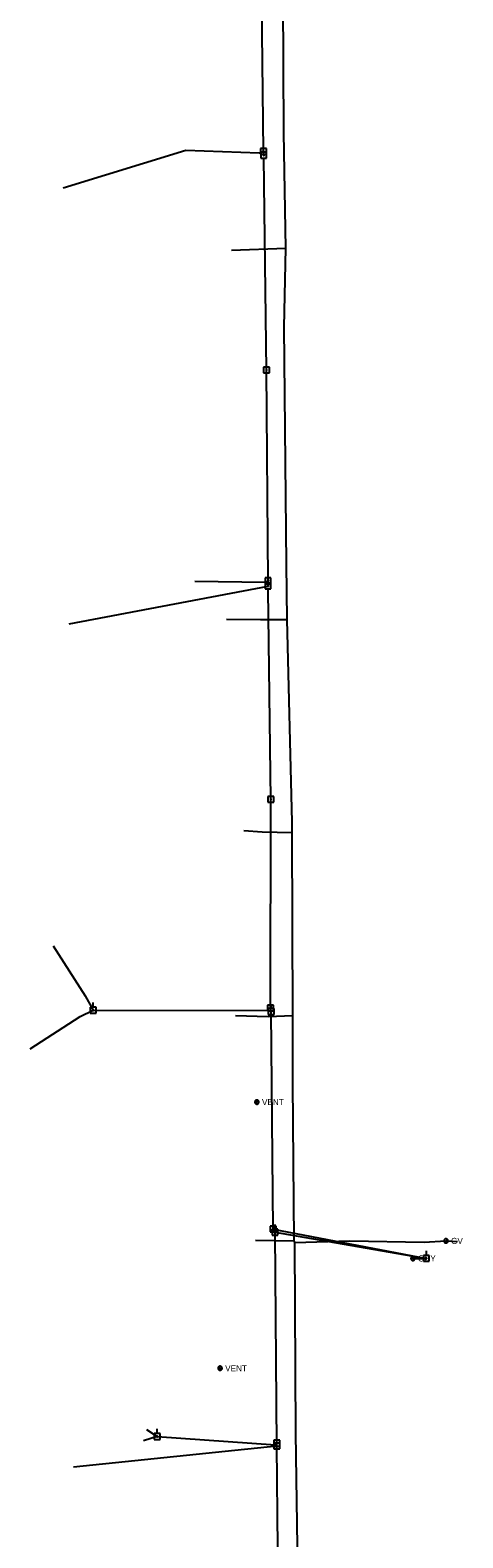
# Model space of a CAD drawing. Extents: x 600849 to 606371, y 330010 to 403088.
# Drawn here: x 601767 to 602040, y 390339 to 391289 of the extents above; entities that cross this region are included whole.
import ezdxf

# ---------------------------------------------------------------- set-up
doc = ezdxf.new("R2010")
doc.units = 0
for name, color, linetype in [('E_UTL_AG_Bold', 7, 'Continuous'), ('E_UTL_EGuyWire', 7, 'Continuous'), ('E_UTL_EPowerPole', 7, 'Continuous'), ('E_UTL_G', 7, 'Continuous'), ('E_UTL_G_UG', 7, 'Continuous'), ('E_UTL_Overhead', 7, 'Continuous')]:
    doc.layers.add(name, color=color, linetype=linetype)

msp = doc.modelspace()

# ---------------------------------------------------------------- linework, layer by layer
at = {"layer": 'E_UTL_AG_Bold'}
for points in [[(601911.1, 390613.25), (601911.07, 390613.49), (601911, 390613.73), (601910.89, 390613.94), (601910.74, 390614.13), (601910.56, 390614.29), (601910.35, 390614.42), (601910.11, 390614.5), (601909.87, 390614.53), (601909.63, 390614.52), (601909.39, 390614.46), (601909.17, 390614.36), (601908.97, 390614.22), (601908.8, 390614.04), (601908.67, 390613.84), (601908.58, 390613.61), (601908.53, 390613.37), (601908.53, 390613.13), (601908.58, 390612.89), (601908.67, 390612.66), (601908.8, 390612.46), (601908.97, 390612.28), (601909.17, 390612.14), (601909.39, 390612.04), (601909.63, 390611.98), (601909.87, 390611.97), (601910.11, 390612), (601910.35, 390612.08), (601910.56, 390612.2), (601910.74, 390612.36), (601910.89, 390612.55), (601911, 390612.77), (601911.07, 390613.01), (601911.1, 390613.25)], [(601909.97, 390613.25), (601909.97, 390613.28), (601909.96, 390613.31), (601909.95, 390613.34), (601909.93, 390613.36), (601909.91, 390613.38), (601909.88, 390613.39), (601909.85, 390613.4), (601909.82, 390613.41), (601909.79, 390613.41), (601909.76, 390613.4), (601909.73, 390613.39), (601909.71, 390613.37), (601909.69, 390613.35), (601909.67, 390613.32), (601909.66, 390613.29), (601909.65, 390613.26), (601909.65, 390613.23), (601909.66, 390613.2), (601909.67, 390613.18), (601909.69, 390613.15), (601909.71, 390613.13), (601909.73, 390613.11), (601909.76, 390613.1), (601909.79, 390613.09), (601909.82, 390613.09), (601909.85, 390613.09), (601909.88, 390613.1), (601909.91, 390613.12), (601909.93, 390613.14), (601909.95, 390613.16), (601909.96, 390613.19), (601909.97, 390613.22), (601909.97, 390613.25)], [(601887.92, 390445.43), (601887.9, 390445.68), (601887.83, 390445.91), (601887.72, 390446.13), (601887.57, 390446.32), (601887.39, 390446.48), (601887.17, 390446.6), (601886.94, 390446.68), (601886.7, 390446.71), (601886.46, 390446.7), (601886.22, 390446.65), (601886, 390446.54), (601885.8, 390446.4), (601885.63, 390446.23), (601885.5, 390446.02), (601885.41, 390445.79), (601885.36, 390445.56), (601885.36, 390445.31), (601885.41, 390445.07), (601885.5, 390444.85), (601885.63, 390444.64), (601885.8, 390444.46), (601886, 390444.32), (601886.22, 390444.22), (601886.46, 390444.16), (601886.7, 390444.15), (601886.94, 390444.19), (601887.17, 390444.27), (601887.39, 390444.39), (601887.57, 390444.55), (601887.72, 390444.74), (601887.83, 390444.96), (601887.9, 390445.19), (601887.92, 390445.43)], [(601886.8, 390445.43), (601886.8, 390445.46), (601886.79, 390445.49), (601886.78, 390445.52), (601886.76, 390445.54), (601886.73, 390445.56), (601886.71, 390445.58), (601886.68, 390445.59), (601886.65, 390445.59), (601886.62, 390445.59), (601886.59, 390445.58), (601886.56, 390445.57), (601886.54, 390445.55), (601886.52, 390445.53), (601886.5, 390445.51), (601886.49, 390445.48), (601886.48, 390445.45), (601886.48, 390445.42), (601886.49, 390445.39), (601886.5, 390445.36), (601886.52, 390445.33), (601886.54, 390445.31), (601886.56, 390445.29), (601886.59, 390445.28), (601886.62, 390445.27), (601886.65, 390445.27), (601886.68, 390445.28), (601886.71, 390445.29), (601886.73, 390445.3), (601886.76, 390445.32), (601886.78, 390445.35), (601886.79, 390445.37), (601886.8, 390445.4), (601886.8, 390445.43)]]:
    msp.add_lwpolyline(points, dxfattribs=at)
at = {"layer": 'E_UTL_EGuyWire'}
msp.add_line((602008.14, 390514.67), (602016.63, 390514.72), dxfattribs=at)
for points in [[(602009.43, 390514.67), (602009.4, 390514.92), (602009.33, 390515.15), (602009.22, 390515.37), (602009.07, 390515.56), (602008.89, 390515.72), (602008.68, 390515.84), (602008.45, 390515.92), (602008.2, 390515.96), (602007.96, 390515.94), (602007.72, 390515.89), (602007.5, 390515.79), (602007.3, 390515.64), (602007.13, 390515.47), (602007, 390515.26), (602006.91, 390515.04), (602006.87, 390514.8), (602006.87, 390514.55), (602006.91, 390514.31), (602007, 390514.09), (602007.13, 390513.88), (602007.3, 390513.7), (602007.5, 390513.56), (602007.72, 390513.46), (602007.96, 390513.4), (602008.2, 390513.39), (602008.45, 390513.43), (602008.68, 390513.51), (602008.89, 390513.63), (602009.07, 390513.79), (602009.22, 390513.98), (602009.33, 390514.2), (602009.4, 390514.43), (602009.43, 390514.67)], [(602008.3, 390514.67), (602008.3, 390514.7), (602008.29, 390514.73), (602008.28, 390514.76), (602008.26, 390514.78), (602008.24, 390514.8), (602008.21, 390514.82), (602008.18, 390514.83), (602008.15, 390514.83), (602008.12, 390514.83), (602008.09, 390514.83), (602008.06, 390514.81), (602008.04, 390514.8), (602008.02, 390514.77), (602008, 390514.75), (602007.99, 390514.72), (602007.98, 390514.69), (602007.98, 390514.66), (602007.99, 390514.63), (602008, 390514.6), (602008.02, 390514.57), (602008.04, 390514.55), (602008.06, 390514.54), (602008.09, 390514.52), (602008.12, 390514.52), (602008.15, 390514.51), (602008.18, 390514.52), (602008.21, 390514.53), (602008.24, 390514.54), (602008.26, 390514.56), (602008.28, 390514.59), (602008.29, 390514.61), (602008.3, 390514.64), (602008.3, 390514.67)]]:
    msp.add_lwpolyline(points, dxfattribs=at)
at = {"layer": 'E_UTL_EPowerPole'}
for points in [[(601914.04, 391214.51), (601914.04, 391217.42)], [(601915.88, 391214.51), (601912.2, 391214.51)], [(601912.2, 391214.51), (601912.2, 391210.82)], [(601912.2, 391210.82), (601915.88, 391210.82)], [(601915.94, 391212.05), (601912.25, 391212.05)], [(601912.25, 391212.05), (601912.25, 391208.36)], [(601912.25, 391208.36), (601915.94, 391208.36)], [(601914.31, 391212.67), (601914.31, 391212.71), (601914.29, 391212.76), (601914.27, 391212.8), (601914.24, 391212.83), (601914.21, 391212.86), (601914.17, 391212.88), (601914.13, 391212.9), (601914.08, 391212.9), (601914.04, 391212.9), (601913.99, 391212.89), (601913.95, 391212.87), (601913.92, 391212.85), (601913.88, 391212.81), (601913.86, 391212.78), (601913.84, 391212.73), (601913.83, 391212.69), (601913.83, 391212.64), (601913.84, 391212.6), (601913.86, 391212.56), (601913.88, 391212.52), (601913.92, 391212.49), (601913.95, 391212.46), (601913.99, 391212.44), (601914.04, 391212.43), (601914.08, 391212.43), (601914.13, 391212.43), (601914.17, 391212.45), (601914.21, 391212.47), (601914.24, 391212.5), (601914.27, 391212.54), (601914.29, 391212.58), (601914.31, 391212.62), (601914.31, 391212.67)], [(601914.36, 391210.21), (601914.36, 391210.25), (601914.35, 391210.3), (601914.33, 391210.34), (601914.3, 391210.37), (601914.26, 391210.4), (601914.22, 391210.43), (601914.18, 391210.44), (601914.14, 391210.45), (601914.09, 391210.45), (601914.05, 391210.43), (601914.01, 391210.42), (601913.97, 391210.39), (601913.94, 391210.36), (601913.91, 391210.32), (601913.9, 391210.28), (601913.89, 391210.23), (601913.89, 391210.19), (601913.9, 391210.14), (601913.91, 391210.1), (601913.94, 391210.06), (601913.97, 391210.03), (601914.01, 391210), (601914.05, 391209.98), (601914.09, 391209.97), (601914.14, 391209.97), (601914.18, 391209.98), (601914.22, 391209.99), (601914.26, 391210.02), (601914.3, 391210.04), (601914.33, 391210.08), (601914.35, 391210.12), (601914.36, 391210.16), (601914.36, 391210.21)], [(601914.09, 391212.05), (601914.09, 391214.96)], [(601915.88, 391210.82), (601915.88, 391214.51)], [(601915.94, 391208.36), (601915.94, 391212.05)], [(601917.74, 391076.61), (601914.06, 391076.61)], [(601914.06, 391076.61), (601914.06, 391072.91)], [(601914.06, 391072.91), (601917.74, 391072.91)], [(601916.17, 391074.76), (601916.17, 391074.81), (601916.15, 391074.85), (601916.13, 391074.89), (601916.11, 391074.93), (601916.07, 391074.96), (601916.03, 391074.98), (601915.99, 391074.99), (601915.94, 391075), (601915.9, 391075), (601915.86, 391074.99), (601915.81, 391074.97), (601915.78, 391074.94), (601915.75, 391074.91), (601915.72, 391074.87), (601915.7, 391074.83), (601915.7, 391074.79), (601915.7, 391074.74), (601915.7, 391074.7), (601915.72, 391074.65), (601915.75, 391074.62), (601915.78, 391074.58), (601915.81, 391074.56), (601915.86, 391074.54), (601915.9, 391074.53), (601915.94, 391074.52), (601915.99, 391074.53), (601916.03, 391074.55), (601916.07, 391074.57), (601916.11, 391074.6), (601916.13, 391074.63), (601916.15, 391074.67), (601916.17, 391074.72), (601916.17, 391074.76)], [(601915.9, 391076.61), (601915.9, 391079.51)], [(601917.74, 391072.91), (601917.74, 391076.61)], [(601918.7, 390943.74), (601915.01, 390943.74)], [(601915.01, 390943.74), (601915.01, 390940.05)], [(601918.7, 390940.45), (601915.01, 390940.45)], [(601915.01, 390940.45), (601915.01, 390936.76)], [(601915.01, 390940.05), (601918.7, 390940.05)], [(601917.12, 390941.89), (601917.12, 390941.94), (601917.11, 390941.98), (601917.09, 390942.02), (601917.06, 390942.06), (601917.02, 390942.09), (601916.98, 390942.11), (601916.94, 390942.13), (601916.9, 390942.13), (601916.85, 390942.13), (601916.81, 390942.12), (601916.77, 390942.1), (601916.73, 390942.07), (601916.7, 390942.04), (601916.67, 390942), (601916.66, 390941.96), (601916.65, 390941.92), (601916.65, 390941.87), (601916.66, 390941.83), (601916.67, 390941.78), (601916.7, 390941.75), (601916.73, 390941.71), (601916.77, 390941.69), (601916.81, 390941.67), (601916.85, 390941.66), (601916.9, 390941.66), (601916.94, 390941.66), (601916.98, 390941.68), (601917.02, 390941.7), (601917.06, 390941.73), (601917.09, 390941.77), (601917.11, 390941.81), (601917.12, 390941.85), (601917.12, 390941.89)], [(601916.85, 390943.74), (601916.85, 390946.65)], [(601916.86, 390940.45), (601916.86, 390943.36)], [(601918.7, 390940.05), (601918.7, 390943.74)], [(601918.7, 390936.76), (601918.7, 390940.45)], [(601915.01, 390936.76), (601918.7, 390936.76)], [(601917.13, 390938.6), (601917.12, 390938.65), (601917.11, 390938.69), (601917.09, 390938.73), (601917.06, 390938.77), (601917.03, 390938.8), (601916.99, 390938.82), (601916.95, 390938.84), (601916.9, 390938.84), (601916.86, 390938.84), (601916.81, 390938.83), (601916.77, 390938.81), (601916.73, 390938.78), (601916.7, 390938.75), (601916.68, 390938.71), (601916.66, 390938.67), (601916.65, 390938.63), (601916.65, 390938.58), (601916.66, 390938.54), (601916.68, 390938.49), (601916.7, 390938.46), (601916.73, 390938.42), (601916.77, 390938.4), (601916.81, 390938.38), (601916.86, 390938.37), (601916.9, 390938.37), (601916.95, 390938.37), (601916.99, 390938.39), (601917.03, 390938.41), (601917.06, 390938.44), (601917.09, 390938.48), (601917.11, 390938.52), (601917.12, 390938.56), (601917.13, 390938.6)], [(601918.62, 390805.93), (601918.62, 390808.84)], [(601920.46, 390805.93), (601916.77, 390805.93)], [(601916.77, 390805.93), (601916.77, 390802.24)], [(601916.77, 390802.24), (601920.46, 390802.24)], [(601918.89, 390804.09), (601918.88, 390804.13), (601918.87, 390804.17), (601918.85, 390804.22), (601918.82, 390804.25), (601918.79, 390804.28), (601918.75, 390804.3), (601918.71, 390804.32), (601918.66, 390804.32), (601918.62, 390804.32), (601918.57, 390804.31), (601918.53, 390804.29), (601918.49, 390804.27), (601918.46, 390804.23), (601918.44, 390804.2), (601918.42, 390804.15), (601918.41, 390804.11), (601918.41, 390804.06), (601918.42, 390804.02), (601918.44, 390803.98), (601918.46, 390803.94), (601918.49, 390803.91), (601918.53, 390803.88), (601918.57, 390803.86), (601918.62, 390803.85), (601918.66, 390803.85), (601918.71, 390803.85), (601918.75, 390803.87), (601918.79, 390803.89), (601918.82, 390803.92), (601918.85, 390803.96), (601918.87, 390804), (601918.88, 390804.04), (601918.89, 390804.09)], [(601920.46, 390802.24), (601920.46, 390805.93)], [(601806.69, 390673.03), (601806.69, 390675.94)], [(601920.24, 390674.41), (601916.56, 390674.41)], [(601916.56, 390674.41), (601916.56, 390670.72)], [(601918.4, 390674.41), (601918.4, 390677.32)], [(601918.8, 390672.15), (601918.8, 390675.06)], [(601920.24, 390670.72), (601920.24, 390674.41)], [(601808.53, 390673.03), (601804.84, 390673.03)], [(601804.84, 390673.03), (601804.84, 390669.34)], [(601804.84, 390669.34), (601808.53, 390669.34)], [(601806.96, 390671.19), (601806.95, 390671.23), (601806.94, 390671.27), (601806.92, 390671.31), (601806.89, 390671.35), (601806.86, 390671.38), (601806.82, 390671.4), (601806.78, 390671.42), (601806.73, 390671.42), (601806.69, 390671.42), (601806.64, 390671.41), (601806.6, 390671.39), (601806.56, 390671.37), (601806.53, 390671.33), (601806.51, 390671.29), (601806.49, 390671.25), (601806.48, 390671.21), (601806.48, 390671.16), (601806.49, 390671.12), (601806.51, 390671.08), (601806.53, 390671.04), (601806.56, 390671.01), (601806.6, 390670.98), (601806.64, 390670.96), (601806.69, 390670.95), (601806.73, 390670.95), (601806.78, 390670.95), (601806.82, 390670.97), (601806.86, 390670.99), (601806.89, 390671.02), (601806.92, 390671.06), (601806.94, 390671.1), (601806.95, 390671.14), (601806.96, 390671.19)], [(601808.53, 390669.34), (601808.53, 390673.03)], [(601916.56, 390670.72), (601920.24, 390670.72)], [(601920.65, 390672.15), (601916.96, 390672.15)], [(601916.96, 390672.15), (601916.96, 390668.46)], [(601916.96, 390668.46), (601920.65, 390668.46)], [(601918.67, 390672.57), (601918.67, 390672.61), (601918.65, 390672.66), (601918.63, 390672.7), (601918.6, 390672.73), (601918.57, 390672.76), (601918.53, 390672.79), (601918.49, 390672.8), (601918.44, 390672.81), (601918.4, 390672.81), (601918.35, 390672.79), (601918.31, 390672.78), (601918.28, 390672.75), (601918.24, 390672.72), (601918.22, 390672.68), (601918.2, 390672.64), (601918.19, 390672.59), (601918.19, 390672.55), (601918.2, 390672.5), (601918.22, 390672.46), (601918.24, 390672.42), (601918.28, 390672.39), (601918.31, 390672.36), (601918.35, 390672.34), (601918.4, 390672.33), (601918.44, 390672.33), (601918.49, 390672.34), (601918.53, 390672.35), (601918.57, 390672.38), (601918.6, 390672.4), (601918.63, 390672.44), (601918.65, 390672.48), (601918.67, 390672.52), (601918.67, 390672.57)], [(601919.07, 390670.31), (601919.07, 390670.35), (601919.06, 390670.4), (601919.04, 390670.44), (601919.01, 390670.47), (601918.97, 390670.5), (601918.93, 390670.53), (601918.89, 390670.54), (601918.85, 390670.55), (601918.8, 390670.54), (601918.76, 390670.53), (601918.72, 390670.52), (601918.68, 390670.49), (601918.65, 390670.46), (601918.62, 390670.42), (601918.61, 390670.38), (601918.6, 390670.33), (601918.6, 390670.29), (601918.61, 390670.24), (601918.62, 390670.2), (601918.65, 390670.16), (601918.68, 390670.13), (601918.72, 390670.1), (601918.76, 390670.08), (601918.8, 390670.07), (601918.85, 390670.07), (601918.89, 390670.08), (601918.93, 390670.09), (601918.97, 390670.11), (601919.01, 390670.14), (601919.04, 390670.18), (601919.06, 390670.22), (601919.07, 390670.26), (601919.07, 390670.31)], [(601920.65, 390668.46), (601920.65, 390672.15)], [(601921.95, 390535.05), (601918.26, 390535.05)], [(601918.26, 390535.05), (601918.26, 390531.36)], [(601918.26, 390531.36), (601921.95, 390531.36)], [(601923.11, 390533.06), (601919.42, 390533.06)], [(601919.42, 390533.06), (601919.42, 390529.37)], [(601920.38, 390533.2), (601920.37, 390533.25), (601920.36, 390533.29), (601920.34, 390533.33), (601920.31, 390533.37), (601920.28, 390533.4), (601920.24, 390533.42), (601920.2, 390533.44), (601920.15, 390533.44), (601920.11, 390533.44), (601920.06, 390533.43), (601920.02, 390533.41), (601919.98, 390533.39), (601919.95, 390533.35), (601919.93, 390533.31), (601919.91, 390533.27), (601919.9, 390533.23), (601919.9, 390533.18), (601919.91, 390533.14), (601919.93, 390533.1), (601919.95, 390533.06), (601919.98, 390533.02), (601920.02, 390533), (601920.06, 390532.98), (601920.11, 390532.97), (601920.15, 390532.97), (601920.2, 390532.97), (601920.24, 390532.99), (601920.28, 390533.01), (601920.31, 390533.04), (601920.34, 390533.08), (601920.36, 390533.12), (601920.37, 390533.16), (601920.38, 390533.2)], [(601920.11, 390535.05), (601920.11, 390537.96)], [(601921.53, 390531.22), (601921.53, 390531.26), (601921.52, 390531.31), (601921.49, 390531.35), (601921.47, 390531.38), (601921.43, 390531.41), (601921.39, 390531.44), (601921.35, 390531.45), (601921.31, 390531.46), (601921.26, 390531.46), (601921.22, 390531.45), (601921.17, 390531.43), (601921.14, 390531.4), (601921.11, 390531.37), (601921.08, 390531.33), (601921.07, 390531.29), (601921.06, 390531.24), (601921.06, 390531.2), (601921.07, 390531.15), (601921.08, 390531.11), (601921.11, 390531.07), (601921.14, 390531.04), (601921.17, 390531.01), (601921.22, 390530.99), (601921.26, 390530.98), (601921.31, 390530.98), (601921.35, 390530.99), (601921.39, 390531), (601921.43, 390531.03), (601921.47, 390531.06), (601921.49, 390531.09), (601921.52, 390531.13), (601921.53, 390531.17), (601921.53, 390531.22)], [(601921.26, 390533.06), (601921.26, 390535.97)], [(601921.95, 390531.36), (601921.95, 390535.05)], [(601923.11, 390529.37), (601923.11, 390533.06)], [(601919.42, 390529.37), (601923.11, 390529.37)], [(602018.45, 390516.56), (602014.76, 390516.56)], [(602014.76, 390516.56), (602014.76, 390512.87)], [(602014.76, 390512.87), (602018.45, 390512.87)], [(602016.87, 390514.72), (602016.87, 390514.76), (602016.86, 390514.81), (602016.84, 390514.85), (602016.81, 390514.88), (602016.77, 390514.91), (602016.73, 390514.94), (602016.69, 390514.95), (602016.65, 390514.96), (602016.6, 390514.96), (602016.56, 390514.95), (602016.52, 390514.93), (602016.48, 390514.9), (602016.45, 390514.87), (602016.42, 390514.83), (602016.41, 390514.79), (602016.4, 390514.74), (602016.4, 390514.7), (602016.41, 390514.65), (602016.42, 390514.61), (602016.45, 390514.57), (602016.48, 390514.54), (602016.52, 390514.51), (602016.56, 390514.49), (602016.6, 390514.48), (602016.65, 390514.48), (602016.69, 390514.49), (602016.73, 390514.5), (602016.77, 390514.53), (602016.81, 390514.56), (602016.84, 390514.59), (602016.86, 390514.63), (602016.87, 390514.67), (602016.87, 390514.72)], [(602016.6, 390516.56), (602016.6, 390519.47)], [(602018.45, 390512.87), (602018.45, 390516.56)], [(601846.98, 390404.27), (601846.98, 390407.18)], [(601848.82, 390404.27), (601845.14, 390404.27)], [(601845.14, 390404.27), (601845.14, 390400.58)], [(601845.14, 390400.58), (601848.82, 390400.58)], [(601847.25, 390402.43), (601847.25, 390402.47), (601847.23, 390402.52), (601847.21, 390402.56), (601847.18, 390402.59), (601847.15, 390402.62), (601847.11, 390402.64), (601847.07, 390402.66), (601847.02, 390402.67), (601846.98, 390402.66), (601846.93, 390402.65), (601846.89, 390402.63), (601846.86, 390402.61), (601846.82, 390402.58), (601846.8, 390402.54), (601846.78, 390402.5), (601846.77, 390402.45), (601846.77, 390402.41), (601846.78, 390402.36), (601846.8, 390402.32), (601846.82, 390402.28), (601846.86, 390402.25), (601846.89, 390402.22), (601846.93, 390402.2), (601846.98, 390402.19), (601847.02, 390402.19), (601847.07, 390402.2), (601847.11, 390402.21), (601847.15, 390402.23), (601847.18, 390402.26), (601847.21, 390402.3), (601847.23, 390402.34), (601847.25, 390402.38), (601847.25, 390402.43)], [(601848.82, 390400.58), (601848.82, 390404.27)], [(601924.23, 390398.28), (601920.54, 390398.28)], [(601920.54, 390398.28), (601920.54, 390394.59)], [(601924.23, 390400.06), (601920.55, 390400.06)], [(601920.55, 390400.06), (601920.55, 390396.37)], [(601922.66, 390398.22), (601922.66, 390398.26), (601922.64, 390398.3), (601922.62, 390398.34), (601922.6, 390398.38), (601922.56, 390398.41), (601922.52, 390398.43), (601922.48, 390398.45), (601922.43, 390398.45), (601922.39, 390398.45), (601922.35, 390398.44), (601922.3, 390398.42), (601922.27, 390398.4), (601922.24, 390398.36), (601922.21, 390398.32), (601922.19, 390398.28), (601922.19, 390398.24), (601922.19, 390398.19), (601922.19, 390398.15), (601922.21, 390398.11), (601922.24, 390398.07), (601922.27, 390398.03), (601922.3, 390398.01), (601922.35, 390397.99), (601922.39, 390397.98), (601922.43, 390397.98), (601922.48, 390397.98), (601922.52, 390398), (601922.56, 390398.02), (601922.6, 390398.05), (601922.62, 390398.09), (601922.64, 390398.13), (601922.66, 390398.17), (601922.66, 390398.22)], [(601922.39, 390400.06), (601922.39, 390402.97)], [(601922.39, 390398.28), (601922.39, 390401.19)], [(601924.23, 390396.37), (601924.23, 390400.06)], [(601924.23, 390394.59), (601924.23, 390398.28)], [(601920.54, 390394.59), (601924.23, 390394.59)], [(601920.55, 390396.37), (601924.23, 390396.37)], [(601922.66, 390396.44), (601922.65, 390396.48), (601922.64, 390396.53), (601922.62, 390396.57), (601922.59, 390396.6), (601922.56, 390396.63), (601922.52, 390396.65), (601922.47, 390396.67), (601922.43, 390396.68), (601922.38, 390396.67), (601922.34, 390396.66), (601922.3, 390396.64), (601922.26, 390396.62), (601922.23, 390396.59), (601922.21, 390396.55), (601922.19, 390396.51), (601922.18, 390396.46), (601922.18, 390396.42), (601922.19, 390396.37), (601922.21, 390396.33), (601922.23, 390396.29), (601922.26, 390396.26), (601922.3, 390396.23), (601922.34, 390396.21), (601922.38, 390396.2), (601922.43, 390396.2), (601922.47, 390396.21), (601922.52, 390396.22), (601922.56, 390396.24), (601922.59, 390396.27), (601922.62, 390396.31), (601922.64, 390396.35), (601922.65, 390396.39), (601922.66, 390396.44)]]:
    msp.add_lwpolyline(points, dxfattribs=at)
at = {"layer": 'E_UTL_G'}
for points in [[(602030.23, 390525.72), (602030.21, 390525.96), (602030.14, 390526.19), (602030.02, 390526.41), (602029.87, 390526.6), (602029.69, 390526.76), (602029.48, 390526.89), (602029.25, 390526.97), (602029.01, 390527), (602028.76, 390526.99), (602028.53, 390526.93), (602028.3, 390526.83), (602028.1, 390526.69), (602027.94, 390526.51), (602027.8, 390526.31), (602027.71, 390526.08), (602027.67, 390525.84), (602027.67, 390525.6), (602027.71, 390525.36), (602027.8, 390525.13), (602027.94, 390524.92), (602028.1, 390524.75), (602028.3, 390524.61), (602028.53, 390524.51), (602028.76, 390524.45), (602029.01, 390524.44), (602029.25, 390524.47), (602029.48, 390524.55), (602029.69, 390524.67), (602029.87, 390524.83), (602030.02, 390525.02), (602030.14, 390525.24), (602030.21, 390525.48), (602030.23, 390525.72)], [(602028.04, 390524.81), (602029.85, 390526.63)]]:
    msp.add_lwpolyline(points, dxfattribs=at)
at = {"layer": 'E_UTL_G_UG'}
for points in [[(601936.24, 390276.26), (601934.44, 390404.36), (601933.67, 390524.77), (601933.34, 390525.71), (601932.51, 390625.09), (601932.47, 390667.78), (601932.14, 390783.19), (601931.98, 390789.71), (601928.88, 390917.41), (601928.54, 390952.34), (601926.97, 391101.76), (601928.15, 391151.54), (601926.85, 391224.31), (601926.45, 391309.62)], [(601893.92, 391150.31), (601928.15, 391151.54)], [(601890.66, 390917.62), (601912.21, 390917.53), (601928.88, 390917.41)], [(601901.58, 390784.43), (601913.19, 390783.6), (601932.14, 390783.19)], [(601896.43, 390667.8), (601916.88, 390667.29), (601932.47, 390667.78)], [(601908.94, 390526.27), (601933.34, 390525.71)], [(601933.67, 390524.77), (601968.44, 390525.7), (602015.26, 390524.83), (602028.94, 390525.72), (602036.16, 390525.26)]]:
    msp.add_lwpolyline(points, dxfattribs=at)
at = {"layer": 'E_UTL_Overhead'}
for points in [[(601914.13, 391210.21), (601914.07, 391212.67), (601911.65, 391418.04)], [(601787.69, 391189.61), (601865.12, 391213.39), (601911.31, 391211.65), (601914.07, 391212.67)], [(601791.66, 390914.66), (601916.89, 390938.6), (601916.89, 390941.89), (601915.93, 391074.76), (601914.15, 391208.64)], [(601870.78, 390941.58), (601915.11, 390941.01), (601916.89, 390941.89)], [(601918.84, 390670.31), (601918.43, 390672.57), (601918.65, 390804.09), (601916.92, 390936.05)], [(601781.56, 390711.74), (601801.71, 390680.27), (601806.72, 390671.19)], [(601767, 390646.82), (601798.52, 390667.1), (601806.72, 390671.19)], [(601806.72, 390671.19), (601917.35, 390671.05), (601918.84, 390670.31)], [(601921.29, 390531.22), (601920.14, 390533.2), (601918.84, 390670.31)], [(601794.23, 390383.29), (601922.42, 390396.44), (601921.29, 390531.22)], [(601920.14, 390533.2), (602016.63, 390514.72)], [(601921.29, 390531.22), (602016.63, 390514.72)], [(601847.01, 390402.43), (601838.33, 390399.65)], [(601840.28, 390406.91), (601847.01, 390402.43), (601921.49, 390397.1)], [(601923.94, 390265.23), (601923.61, 390267.14), (601922.42, 390396.44)]]:
    msp.add_lwpolyline(points, dxfattribs=at)

# ---------------------------------------------------------------- texts
at = {"layer": 'E_UTL_AG_Bold'}
for p in [(601913.02, 390611.32), (601889.85, 390443.51)]:
    msp.add_text('VENT', height=3.85, dxfattribs=at).set_placement(p)
at = {"layer": 'E_UTL_EGuyWire'}
msp.add_text('GUY', height=3.85, dxfattribs=at).set_placement((602011.35, 390512.75))
at = {"layer": 'E_UTL_G'}
msp.add_text('GV', height=3.85, dxfattribs=at).set_placement((602032.15, 390523.79))

doc.saveas('drawing.dxf')
